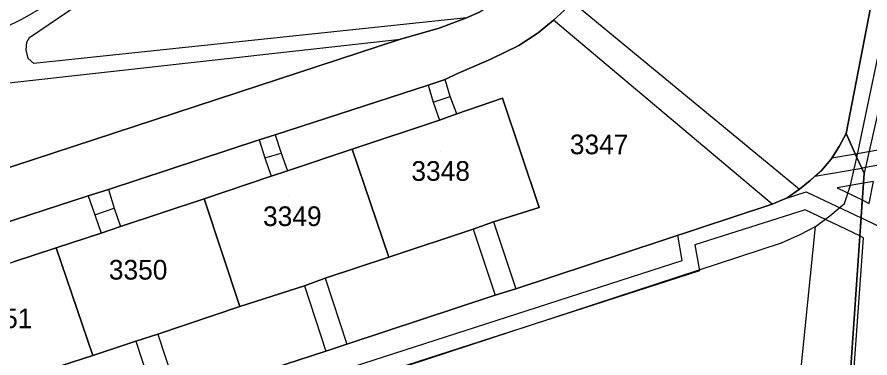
# Model space of a CAD drawing. Extents: x -264070 to -262271, y -1238894 to -1238141.
# Drawn here: x -262632.9 to -262546.2, y -1238575.5 to -1238540.8 of the extents above; entities that cross this region are included whole.
import ezdxf

# ---------------------------------------------------------------- set-up
doc = ezdxf.new("R2010")
doc.units = 0
for name, color, linetype in [('body_kn', 7, 'Continuous'), ('kladpar_druhypozemkov', 7, 'Continuous'), ('kladpar_hranice', 7, 'Continuous'), ('kladpar_parcelnecisla', 7, 'Continuous'), ('kladpar_plochy', 7, 'Continuous'), ('tarchy_linie', 7, 'Continuous'), ('zappar_hrandruhpozemk', 7, 'Continuous')]:
    doc.layers.add(name, color=color, linetype=linetype)

msp = doc.modelspace()

# ---------------------------------------------------------------- linework, layer by layer
at = {"layer": 'body_kn'}
for p, q in [((-262632.38, -1238541.02), (-262632.38, -1238541.02)), ((-262587.24, -1238540.88), (-262587.24, -1238540.88)), ((-262587.24, -1238540.88), (-262587.24, -1238540.88)), ((-262578.4, -1238541.14), (-262578.4, -1238541.14)), ((-262578.4, -1238541.14), (-262578.4, -1238541.14)), ((-262590.01, -1238541.95), (-262590.01, -1238541.95)), ((-262579.95, -1238542.41), (-262579.95, -1238542.41)), ((-262631.92, -1238543.36), (-262631.92, -1238543.36)), ((-262631.66, -1238542.88), (-262631.66, -1238542.88)), ((-262593.93, -1238543.07), (-262593.93, -1238543.07)), ((-262593.93, -1238543.07), (-262593.93, -1238543.07)), ((-262632, -1238544.16), (-262632, -1238544.16)), ((-262581.91, -1238543.7), (-262581.91, -1238543.7)), ((-262631.77, -1238545.03), (-262631.77, -1238545.03)), ((-262584.76, -1238545.1), (-262584.76, -1238545.1)), ((-262631.22, -1238545.52), (-262631.22, -1238545.52)), ((-262588.14, -1238546.55), (-262588.14, -1238546.55)), ((-262591.15, -1238547.73), (-262591.15, -1238547.73)), ((-262591.15, -1238547.73), (-262591.15, -1238547.73)), ((-262589.39, -1238547.15), (-262589.39, -1238547.15)), ((-262590.62, -1238549.46), (-262590.62, -1238549.46)), ((-262588.9, -1238548.88), (-262588.9, -1238548.88)), ((-262583.59, -1238549.06), (-262583.59, -1238549.06)), ((-262583.59, -1238549.06), (-262583.59, -1238549.06)), ((-262588.23, -1238550.65), (-262588.23, -1238550.65)), ((-262588.23, -1238550.65), (-262588.23, -1238550.65)), ((-262589.98, -1238551.3), (-262589.98, -1238551.3)), ((-262606.68, -1238552.77), (-262606.68, -1238552.77)), ((-262606.68, -1238552.77), (-262606.68, -1238552.77)), ((-262548.65, -1238552.64), (-262548.65, -1238552.64)), ((-262608.31, -1238553.29), (-262608.31, -1238553.29)), ((-262608.31, -1238553.29), (-262608.31, -1238553.29)), ((-262606.07, -1238554.65), (-262606.07, -1238554.65)), ((-262598.86, -1238554.25), (-262598.86, -1238554.25)), ((-262598.86, -1238554.25), (-262598.86, -1238554.25)), ((-262549.36, -1238553.97), (-262549.36, -1238553.97)), ((-262547.72, -1238554.71), (-262547.72, -1238554.71)), ((-262607.72, -1238555.13), (-262607.72, -1238555.13)), ((-262550.19, -1238555.27), (-262550.19, -1238555.27)), ((-262550.1, -1238555.13), (-262550.1, -1238555.13)), ((-262547.56, -1238555.08), (-262547.56, -1238555.08)), ((-262547.56, -1238555.08), (-262547.56, -1238555.08)), ((-262605.44, -1238556.45), (-262605.44, -1238556.45)), ((-262551.16, -1238556.4), (-262551.16, -1238556.4)), ((-262547.07, -1238556.17), (-262547.07, -1238556.17)), ((-262607.1, -1238557), (-262607.1, -1238557)), ((-262551.84, -1238557), (-262551.84, -1238557)), ((-262551.84, -1238557), (-262551.84, -1238557)), ((-262546.84, -1238556.69), (-262546.84, -1238556.69)), ((-262552.33, -1238557.43), (-262552.33, -1238557.43)), ((-262549.59, -1238558.18), (-262549.59, -1238558.18)), ((-262548.22, -1238557.9), (-262548.22, -1238557.9)), ((-262546.91, -1238557.71), (-262546.91, -1238557.71)), ((-262625.67, -1238558.99), (-262625.67, -1238558.99)), ((-262625.67, -1238558.99), (-262625.67, -1238558.99)), ((-262623.63, -1238558.33), (-262623.63, -1238558.33)), ((-262623.63, -1238558.33), (-262623.63, -1238558.33)), ((-262553.39, -1238558.32), (-262553.39, -1238558.32)), ((-262552.71, -1238558.57), (-262552.71, -1238558.57)), ((-262613.91, -1238559.29), (-262613.91, -1238559.29)), ((-262613.91, -1238559.29), (-262613.91, -1238559.29)), ((-262556.17, -1238559.84), (-262556.17, -1238559.84)), ((-262556.17, -1238559.84), (-262556.17, -1238559.84)), ((-262554.71, -1238559.21), (-262554.71, -1238559.21)), ((-262554.71, -1238559.21), (-262554.71, -1238559.21)), ((-262554.64, -1238559.18), (-262554.64, -1238559.18)), ((-262548.83, -1238559.76), (-262548.83, -1238559.76)), ((-262547.03, -1238559.41), (-262547.03, -1238559.41)), ((-262546.33, -1238559.75), (-262546.33, -1238559.75)), ((-262623.04, -1238560.25), (-262623.04, -1238560.25)), ((-262579.87, -1238560.18), (-262579.87, -1238560.18)), ((-262552.84, -1238560.4), (-262552.84, -1238560.4)), ((-262625.01, -1238560.91), (-262625.01, -1238560.91)), ((-262584.49, -1238561.63), (-262584.49, -1238561.63)), ((-262584.49, -1238561.63), (-262584.49, -1238561.63)), ((-262550.32, -1238561.02), (-262550.32, -1238561.02)), ((-262547.15, -1238561.24), (-262547.15, -1238561.24)), ((-262622.39, -1238562.1), (-262622.39, -1238562.1)), ((-262586.56, -1238562.38), (-262586.56, -1238562.38)), ((-262586.56, -1238562.38), (-262586.56, -1238562.38)), ((-262551.78, -1238562.1), (-262551.78, -1238562.1)), ((-262624.38, -1238562.77), (-262624.38, -1238562.77)), ((-262565.76, -1238563), (-262565.76, -1238563)), ((-262553.27, -1238562.88), (-262553.27, -1238562.88)), ((-262547.28, -1238563.06), (-262547.28, -1238563.06)), ((-262546.91, -1238563.24), (-262546.91, -1238563.24)), ((-262628.93, -1238564.26), (-262628.93, -1238564.26)), ((-262564.02, -1238563.98), (-262564.02, -1238563.98)), ((-262555.23, -1238563.78), (-262555.23, -1238563.78)), ((-262595.14, -1238565.22), (-262595.14, -1238565.22)), ((-262565.32, -1238565.56), (-262565.32, -1238565.56)), ((-262563.57, -1238566.62), (-262563.57, -1238566.62)), ((-262601.61, -1238567.35), (-262601.61, -1238567.35)), ((-262601.61, -1238567.35), (-262601.61, -1238567.35)), ((-262603.71, -1238568.12), (-262603.71, -1238568.12)), ((-262603.71, -1238568.12), (-262603.71, -1238568.12)), ((-262582.21, -1238568.43), (-262582.21, -1238568.43)), ((-262584.31, -1238569.1), (-262584.31, -1238569.1)), ((-262610.26, -1238570.25), (-262610.26, -1238570.25)), ((-262620.85, -1238573.77), (-262620.85, -1238573.77)), ((-262620.85, -1238573.77), (-262620.85, -1238573.77)), ((-262618.62, -1238573.05), (-262618.62, -1238573.05)), ((-262618.62, -1238573.05), (-262618.62, -1238573.05)), ((-262599.4, -1238574.06), (-262599.4, -1238574.06)), ((-262625.2, -1238575.22), (-262625.2, -1238575.22)), ((-262601.52, -1238574.79), (-262601.52, -1238574.79))]:
    msp.add_line(p, q, dxfattribs=at)
at = {"layer": 'kladpar_druhypozemkov'}
for p, q in [((-262573.53, -1238552.6), (-262573.53, -1238552.6)), ((-262589.9, -1238554.46), (-262589.9, -1238554.46)), ((-262605.3, -1238559.06), (-262605.3, -1238559.06)), ((-262620.5, -1238564.56), (-262620.5, -1238564.56))]:
    msp.add_line(p, q, dxfattribs=at)
at = {"layer": 'kladpar_hranice'}
msp.add_line((-262579.95, -1238542.41), (-262578.4, -1238541.14), dxfattribs=at)
for points in [[(-262578.4, -1238541.14), (-262577.29, -1238540.11), (-262576.52, -1238539.25), (-262575.41, -1238537.73), (-262574.65, -1238536.46), (-262573.97, -1238534.9), (-262573.51, -1238533.08), (-262571.32, -1238523.49), (-262570.78, -1238521.16), (-262566.11, -1238498.71), (-262565.54, -1238496.13), (-262564.39, -1238491), (-262549.14, -1238486), (-262545.79, -1238485.69)], [(-262638.44, -1238514.48), (-262621.41, -1238509.21), (-262619.98, -1238508.76), (-262608.37, -1238505.1), (-262606.13, -1238504.37), (-262569.64, -1238492.7), (-262578.75, -1238532.93), (-262579.35, -1238534.47), (-262580.13, -1238535.56), (-262580.93, -1238536.55), (-262582.03, -1238537.63), (-262583.44, -1238538.85), (-262584.75, -1238539.6), (-262585.86, -1238540.29), (-262587.24, -1238540.88), (-262590.01, -1238541.95), (-262593.93, -1238543.07), (-262654.19, -1238562.83)], [(-262544.73, -1238532.31), (-262548.65, -1238552.64), (-262549.36, -1238553.97), (-262550.19, -1238555.27), (-262551.16, -1238556.4), (-262552.33, -1238557.43), (-262553.39, -1238558.32), (-262554.64, -1238559.18), (-262556.17, -1238559.84), (-262582.21, -1238568.43), (-262584.31, -1238569.1), (-262599.4, -1238574.06), (-262601.52, -1238574.79), (-262616.43, -1238579.63), (-262618.66, -1238580.39), (-262623.53, -1238582.05), (-262627.24, -1238583.24), (-262629.3, -1238583.86), (-262644.33, -1238588.83)], [(-262543.32, -1238660.38), (-262548.03, -1238663.88), (-262551.01, -1238666.1), (-262559.18, -1238672.18), (-262559.7, -1238672.35), (-262558.27, -1238665.98), (-262556.57, -1238652.99), (-262551.4, -1238615.05), (-262549.89, -1238597.4), (-262549, -1238588.22), (-262546.84, -1238556.69), (-262547.56, -1238555.08), (-262548.65, -1238552.64), (-262544.73, -1238532.31)], [(-262577.29, -1238540.11), (-262578.4, -1238541.14), (-262579.95, -1238542.41), (-262581.91, -1238543.7), (-262584.76, -1238545.1), (-262588.14, -1238546.55), (-262589.39, -1238547.15), (-262591.15, -1238547.73), (-262606.68, -1238552.77), (-262608.31, -1238553.29), (-262623.63, -1238558.33), (-262625.67, -1238558.99), (-262634.61, -1238561.91)], [(-262593.93, -1238543.07), (-262590.01, -1238541.95), (-262587.24, -1238540.88), (-262585.86, -1238540.29)], [(-262634.61, -1238561.91), (-262625.67, -1238558.99), (-262623.63, -1238558.33), (-262608.31, -1238553.29), (-262606.68, -1238552.77), (-262591.15, -1238547.73), (-262589.39, -1238547.15), (-262588.14, -1238546.55), (-262584.76, -1238545.1), (-262581.91, -1238543.7), (-262579.95, -1238542.41)], [(-262743.89, -1238588.82), (-262698.48, -1238574.68), (-262694.48, -1238576.11), (-262658.28, -1238564.19), (-262654.19, -1238562.83), (-262593.93, -1238543.07)], [(-262586.56, -1238562.38), (-262584.49, -1238561.63), (-262579.87, -1238560.18), (-262583.59, -1238549.06), (-262588.23, -1238550.65), (-262589.98, -1238551.3), (-262598.86, -1238554.25), (-262605.44, -1238556.45), (-262607.1, -1238557), (-262613.91, -1238559.29), (-262622.39, -1238562.1), (-262624.38, -1238562.77), (-262628.93, -1238564.26), (-262633.28, -1238565.69)], [(-262583.59, -1238549.06), (-262579.87, -1238560.18), (-262584.49, -1238561.63), (-262586.56, -1238562.38), (-262595.14, -1238565.22), (-262598.86, -1238554.25), (-262589.98, -1238551.3), (-262588.23, -1238550.65), (-262583.59, -1238549.06)], [(-262616.43, -1238579.63), (-262601.52, -1238574.79), (-262599.4, -1238574.06), (-262584.31, -1238569.1), (-262582.21, -1238568.43), (-262556.17, -1238559.84), (-262554.64, -1238559.18), (-262553.39, -1238558.32), (-262552.33, -1238557.43), (-262551.16, -1238556.4), (-262550.19, -1238555.27), (-262549.36, -1238553.97), (-262548.65, -1238552.64), (-262547.56, -1238555.08), (-262546.84, -1238556.69), (-262549, -1238588.22)], [(-262598.86, -1238554.25), (-262595.14, -1238565.22), (-262601.61, -1238567.35), (-262603.71, -1238568.12), (-262610.26, -1238570.25), (-262613.91, -1238559.29), (-262607.1, -1238557), (-262605.44, -1238556.45), (-262598.86, -1238554.25)], [(-262613.91, -1238559.29), (-262610.26, -1238570.25), (-262618.62, -1238573.05), (-262620.85, -1238573.77), (-262625.2, -1238575.22), (-262628.93, -1238564.26), (-262624.38, -1238562.77), (-262622.39, -1238562.1), (-262613.91, -1238559.29)], [(-262640.17, -1238580.15), (-262631.57, -1238577.27), (-262629.5, -1238576.6), (-262625.2, -1238575.22), (-262620.85, -1238573.77), (-262618.62, -1238573.05), (-262610.26, -1238570.25), (-262603.71, -1238568.12), (-262601.61, -1238567.35), (-262595.14, -1238565.22), (-262586.56, -1238562.38)], [(-262633.28, -1238565.69), (-262628.93, -1238564.26), (-262625.2, -1238575.22), (-262629.5, -1238576.6), (-262631.57, -1238577.27), (-262640.17, -1238580.15), (-262643.94, -1238569.26), (-262635.17, -1238566.28), (-262633.28, -1238565.69)]]:
    msp.add_lwpolyline(points, dxfattribs=at)
at = {"layer": 'kladpar_plochy'}
for p, q in [((-262544.73, -1238532.31), (-262548.65, -1238552.64)), ((-262585.86, -1238540.29), (-262587.24, -1238540.88)), ((-262578.4, -1238541.14), (-262577.29, -1238540.11)), ((-262587.24, -1238540.88), (-262590.01, -1238541.95)), ((-262579.95, -1238542.41), (-262578.4, -1238541.14)), ((-262590.01, -1238541.95), (-262593.93, -1238543.07)), ((-262581.91, -1238543.7), (-262579.95, -1238542.41)), ((-262593.93, -1238543.07), (-262654.19, -1238562.83)), ((-262584.76, -1238545.1), (-262581.91, -1238543.7)), ((-262588.14, -1238546.55), (-262584.76, -1238545.1)), ((-262589.39, -1238547.15), (-262588.14, -1238546.55)), ((-262606.68, -1238552.77), (-262591.15, -1238547.73)), ((-262591.15, -1238547.73), (-262589.39, -1238547.15)), ((-262583.59, -1238549.06), (-262588.23, -1238550.65)), ((-262579.87, -1238560.18), (-262583.59, -1238549.06)), ((-262588.23, -1238550.65), (-262589.98, -1238551.3)), ((-262589.98, -1238551.3), (-262598.86, -1238554.25)), ((-262608.31, -1238553.29), (-262606.68, -1238552.77)), ((-262548.65, -1238552.64), (-262549.36, -1238553.97)), ((-262623.63, -1238558.33), (-262608.31, -1238553.29)), ((-262598.86, -1238554.25), (-262605.44, -1238556.45)), ((-262549.36, -1238553.97), (-262550.19, -1238555.27)), ((-262550.19, -1238555.27), (-262551.16, -1238556.4)), ((-262605.44, -1238556.45), (-262607.1, -1238557)), ((-262551.16, -1238556.4), (-262552.33, -1238557.43)), ((-262607.1, -1238557), (-262613.91, -1238559.29)), ((-262552.33, -1238557.43), (-262553.39, -1238558.32)), ((-262634.61, -1238561.91), (-262625.67, -1238558.99)), ((-262625.67, -1238558.99), (-262623.63, -1238558.33)), ((-262553.39, -1238558.32), (-262554.64, -1238559.18)), ((-262613.91, -1238559.29), (-262622.39, -1238562.1)), ((-262556.17, -1238559.84), (-262582.21, -1238568.43)), ((-262554.64, -1238559.18), (-262556.17, -1238559.84)), ((-262584.49, -1238561.63), (-262579.87, -1238560.18)), ((-262586.56, -1238562.38), (-262584.49, -1238561.63)), ((-262622.39, -1238562.1), (-262624.38, -1238562.77)), ((-262595.14, -1238565.22), (-262586.56, -1238562.38)), ((-262624.38, -1238562.77), (-262628.93, -1238564.26)), ((-262628.93, -1238564.26), (-262633.28, -1238565.69)), ((-262601.61, -1238567.35), (-262595.14, -1238565.22)), ((-262603.71, -1238568.12), (-262601.61, -1238567.35)), ((-262610.26, -1238570.25), (-262603.71, -1238568.12)), ((-262582.21, -1238568.43), (-262584.31, -1238569.1)), ((-262584.31, -1238569.1), (-262599.4, -1238574.06)), ((-262618.62, -1238573.05), (-262610.26, -1238570.25)), ((-262625.2, -1238575.22), (-262620.85, -1238573.77)), ((-262620.85, -1238573.77), (-262618.62, -1238573.05)), ((-262599.4, -1238574.06), (-262601.52, -1238574.79)), ((-262629.5, -1238576.6), (-262625.2, -1238575.22)), ((-262601.52, -1238574.79), (-262616.43, -1238579.63))]:
    msp.add_line(p, q, dxfattribs=at)
for points in [[(-262543.32, -1238660.38), (-262548.03, -1238663.88), (-262551.01, -1238666.1), (-262559.18, -1238672.18), (-262559.7, -1238672.35), (-262558.27, -1238665.98), (-262556.57, -1238652.99), (-262551.4, -1238615.05), (-262549.89, -1238597.4), (-262549, -1238588.22), (-262546.84, -1238556.69), (-262547.56, -1238555.08), (-262548.65, -1238552.64), (-262544.73, -1238532.31)], [(-262654.19, -1238562.83), (-262593.93, -1238543.07), (-262590.01, -1238541.95), (-262587.24, -1238540.88), (-262585.86, -1238540.29)], [(-262577.29, -1238540.11), (-262578.4, -1238541.14), (-262579.95, -1238542.41), (-262581.91, -1238543.7), (-262584.76, -1238545.1), (-262588.14, -1238546.55), (-262589.39, -1238547.15), (-262591.15, -1238547.73), (-262606.68, -1238552.77), (-262608.31, -1238553.29), (-262623.63, -1238558.33), (-262625.67, -1238558.99), (-262634.61, -1238561.91)], [(-262616.43, -1238579.63), (-262601.52, -1238574.79), (-262599.4, -1238574.06), (-262584.31, -1238569.1), (-262582.21, -1238568.43), (-262556.17, -1238559.84), (-262554.64, -1238559.18), (-262553.39, -1238558.32), (-262552.33, -1238557.43), (-262551.16, -1238556.4), (-262550.19, -1238555.27), (-262549.36, -1238553.97), (-262548.65, -1238552.64), (-262547.56, -1238555.08), (-262546.84, -1238556.69), (-262549, -1238588.22)]]:
    msp.add_lwpolyline(points, dxfattribs=at)
for points in [[(-262583.59, -1238549.06), (-262579.87, -1238560.18), (-262584.49, -1238561.63), (-262586.56, -1238562.38), (-262595.14, -1238565.22), (-262598.86, -1238554.25), (-262589.98, -1238551.3), (-262588.23, -1238550.65)], [(-262598.86, -1238554.25), (-262595.14, -1238565.22), (-262601.61, -1238567.35), (-262603.71, -1238568.12), (-262610.26, -1238570.25), (-262613.91, -1238559.29), (-262607.1, -1238557), (-262605.44, -1238556.45)], [(-262613.91, -1238559.29), (-262610.26, -1238570.25), (-262618.62, -1238573.05), (-262620.85, -1238573.77), (-262625.2, -1238575.22), (-262628.93, -1238564.26), (-262624.38, -1238562.77), (-262622.39, -1238562.1)], [(-262633.28, -1238565.69), (-262628.93, -1238564.26), (-262625.2, -1238575.22), (-262629.5, -1238576.6), (-262631.57, -1238577.27), (-262640.17, -1238580.15), (-262643.94, -1238569.26), (-262635.17, -1238566.28)]]:
    msp.add_lwpolyline(points, close=True, dxfattribs=at)
at = {"layer": 'tarchy_linie'}
for p in [(-262540.38, -1238555), (-262551.84, -1238557)]:
    msp.add_line(p, (-262547.07, -1238556.17), dxfattribs=at)
for points in [[(-262616.43, -1238579.63), (-262601.52, -1238574.79), (-262599.4, -1238574.06), (-262584.31, -1238569.1), (-262582.21, -1238568.43), (-262565.76, -1238563), (-262556.17, -1238559.84), (-262554.71, -1238559.21), (-262554.64, -1238559.18), (-262553.39, -1238558.32), (-262552.33, -1238557.43), (-262551.84, -1238557), (-262551.16, -1238556.4), (-262550.19, -1238555.27), (-262550.1, -1238555.13), (-262547.72, -1238554.71), (-262547.56, -1238555.08), (-262547.07, -1238556.17), (-262546.84, -1238556.69), (-262546.91, -1238557.71), (-262549.59, -1238558.18), (-262547.03, -1238559.41), (-262547.15, -1238561.24), (-262547.28, -1238563.06), (-262552.84, -1238560.4), (-262564.02, -1238563.98), (-262563.57, -1238566.62), (-262715.37, -1238615.59)], [(-262546.17, -1238662.5), (-262548.03, -1238663.88), (-262549.93, -1238665.3), (-262551.01, -1238666.1), (-262552.43, -1238667.15), (-262552.61, -1238666.22), (-262558.8, -1238668.34), (-262558.38, -1238666.45), (-262558.27, -1238665.98), (-262558.09, -1238664.6), (-262553.24, -1238662.94), (-262553.83, -1238659.9), (-262546.91, -1238563.24), (-262547.28, -1238563.06), (-262547.15, -1238561.24), (-262547.03, -1238559.41), (-262546.33, -1238559.75), (-262545.89, -1238557.53), (-262546.91, -1238557.71), (-262546.84, -1238556.69), (-262547.07, -1238556.17), (-262547.56, -1238555.08), (-262547.72, -1238554.71), (-262545.24, -1238554.28)], [(-262554.71, -1238559.21), (-262552.71, -1238558.57), (-262547.15, -1238561.24)], [(-262550.98, -1238659.98), (-262544.02, -1238562.74), (-262547.15, -1238561.24)], [(-262805.94, -1238644.2), (-262715.85, -1238614.12), (-262565.32, -1238565.56), (-262565.76, -1238563)]]:
    msp.add_lwpolyline(points, dxfattribs=at)
at = {"layer": 'zappar_hrandruhpozemk'}
for p, q in [((-262631.66, -1238542.88), (-262601.66, -1238522.51)), ((-262547.56, -1238555.08), (-262542.94, -1238532.84)), ((-262541.71, -1238533.99), (-262546.84, -1238556.69)), ((-262576.52, -1238539.25), (-262553.39, -1238558.32)), ((-262587.24, -1238540.88), (-262631.22, -1238545.52)), ((-262556.17, -1238559.84), (-262578.4, -1238541.14)), ((-262634.06, -1238547.54), (-262593.93, -1238543.07)), ((-262591.15, -1238547.73), (-262590.62, -1238549.46)), ((-262590.62, -1238549.46), (-262588.9, -1238548.88)), ((-262590.62, -1238549.46), (-262589.98, -1238551.3)), ((-262608.31, -1238553.29), (-262607.72, -1238555.13)), ((-262607.72, -1238555.13), (-262606.07, -1238554.65)), ((-262607.72, -1238555.13), (-262607.1, -1238557)), ((-262625.67, -1238558.99), (-262625.01, -1238560.91)), ((-262625.01, -1238560.91), (-262623.04, -1238560.25)), ((-262625.01, -1238560.91), (-262624.38, -1238562.77)), ((-262584.49, -1238561.63), (-262582.21, -1238568.43)), ((-262586.56, -1238562.38), (-262584.31, -1238569.1)), ((-262553.61, -1238580.07), (-262551.78, -1238562.1)), ((-262601.61, -1238567.35), (-262599.4, -1238574.06)), ((-262603.71, -1238568.12), (-262601.52, -1238574.79)), ((-262620.85, -1238573.77), (-262618.66, -1238580.39)), ((-262618.62, -1238573.05), (-262616.43, -1238579.63))]:
    msp.add_line(p, q, dxfattribs=at)
for points in [[(-262629.92, -1238539.61), (-262632.38, -1238541.02), (-262634.33, -1238541.99), (-262636.2, -1238542.78), (-262638.03, -1238543.43), (-262640.34, -1238544.03), (-262643.36, -1238544.7), (-262645.83, -1238545.2), (-262648.99, -1238545.66), (-262653.34, -1238546.12), (-262657.6, -1238546.6), (-262662.4, -1238548.49), (-262667.92, -1238554.3)], [(-262631.22, -1238545.52), (-262631.77, -1238545.03), (-262632, -1238544.16), (-262631.92, -1238543.36), (-262631.66, -1238542.88)], [(-262588.23, -1238550.65), (-262588.9, -1238548.88), (-262589.39, -1238547.15)], [(-262606.68, -1238552.77), (-262606.07, -1238554.65), (-262605.44, -1238556.45)], [(-262555.23, -1238563.78), (-262553.27, -1238562.88), (-262551.78, -1238562.1), (-262550.32, -1238561.02), (-262548.83, -1238559.76), (-262548.22, -1238557.9), (-262547.56, -1238555.08)], [(-262623.63, -1238558.33), (-262623.04, -1238560.25), (-262622.39, -1238562.1)], [(-262710.08, -1238614.66), (-262641.8, -1238592.15), (-262555.23, -1238563.78)]]:
    msp.add_lwpolyline(points, dxfattribs=at)

# ---------------------------------------------------------------- texts
at = {"layer": 'kladpar_parcelnecisla'}
for s, p in [('3347', (-262576.737, -1238554.76)), ('3348', (-262592.838, -1238557.46)), ('3349', (-262607.915, -1238562.06)), ('3350', (-262623.581, -1238567.5)), ('3351', (-262637.3, -1238572.44))]:
    msp.add_text(s, height=2, dxfattribs=at).set_placement(p)

doc.saveas('drawing.dxf')
